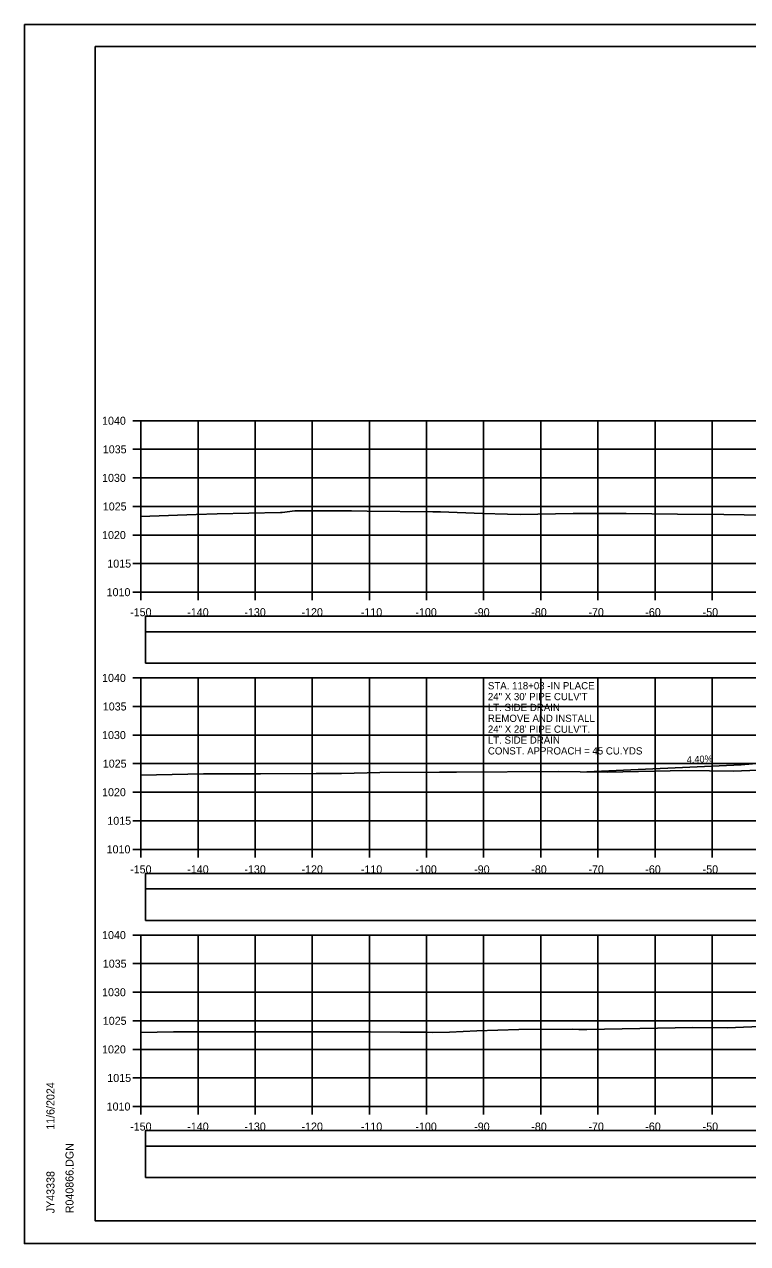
# Model space of a CAD drawing. Extents: x 1370565 to 1374448, y 301010 to 304637.
# Drawn here: x 1370564.6 to 1370691.2, y 302930.5 to 303143.9 of the extents above; entities that cross this region are included whole.
import ezdxf

# ---------------------------------------------------------------- set-up
doc = ezdxf.new("R2010")
doc.units = 0
for name, color, linetype in [('R_Axis', 7, 'Continuous'), ('R_Axis Annot', 7, 'Continuous'), ('R_Border', 7, 'Continuous'), ('R_Drive', 7, 'Continuous'), ('R_Exist Surface', 7, 'Continuous'), ('R_Grid', 7, 'Continuous'), ('R_No Plot', 7, 'Continuous'), ('R_Water Annot', 7, 'Continuous'), ('R_Xsect Elev', 7, 'Continuous')]:
    doc.layers.add(name, color=color, linetype=linetype)

msp = doc.modelspace()

# ---------------------------------------------------------------- linework, layer by layer
at = {"layer": 'R_Axis'}
for p, q in [((1370583.63, 303074.52), (1370585.03, 303074.52)), ((1370585.03, 303044.52), (1370585.03, 303074.52)), ((1370583.63, 303069.52), (1370585.03, 303069.52)), ((1370583.63, 303064.52), (1370585.03, 303064.52)), ((1370583.63, 303059.52), (1370585.03, 303059.52)), ((1370583.63, 303054.52), (1370585.03, 303054.52)), ((1370583.63, 303049.52), (1370585.03, 303049.52)), ((1370583.63, 303044.52), (1370585.03, 303044.52)), ((1370585.03, 303044.52), (1370885.03, 303044.52)), ((1370585.03, 303043.12), (1370585.03, 303044.52)), ((1370595.03, 303043.12), (1370595.03, 303044.52)), ((1370605.03, 303043.12), (1370605.03, 303044.52)), ((1370615.03, 303043.12), (1370615.03, 303044.52)), ((1370625.03, 303043.12), (1370625.03, 303044.52)), ((1370635.03, 303043.12), (1370635.03, 303044.52)), ((1370645.03, 303043.12), (1370645.03, 303044.52)), ((1370655.03, 303043.12), (1370655.03, 303044.52)), ((1370665.03, 303043.12), (1370665.03, 303044.52)), ((1370675.03, 303043.12), (1370675.03, 303044.52)), ((1370685.03, 303043.12), (1370685.03, 303044.52)), ((1370583.63, 303029.52), (1370585.03, 303029.52)), ((1370585.03, 302999.52), (1370585.03, 303029.52)), ((1370583.63, 303024.52), (1370585.03, 303024.52)), ((1370583.63, 303019.52), (1370585.03, 303019.52)), ((1370583.63, 303014.52), (1370585.03, 303014.52)), ((1370583.63, 303009.52), (1370585.03, 303009.52)), ((1370583.63, 303004.52), (1370585.03, 303004.52)), ((1370583.63, 302999.52), (1370585.03, 302999.52)), ((1370585.03, 302999.52), (1370885.03, 302999.52)), ((1370585.03, 302998.12), (1370585.03, 302999.52)), ((1370595.03, 302998.12), (1370595.03, 302999.52)), ((1370605.03, 302998.12), (1370605.03, 302999.52)), ((1370615.03, 302998.12), (1370615.03, 302999.52)), ((1370625.03, 302998.12), (1370625.03, 302999.52)), ((1370635.03, 302998.12), (1370635.03, 302999.52)), ((1370645.03, 302998.12), (1370645.03, 302999.52)), ((1370655.03, 302998.12), (1370655.03, 302999.52)), ((1370665.03, 302998.12), (1370665.03, 302999.52)), ((1370675.03, 302998.12), (1370675.03, 302999.52)), ((1370685.03, 302998.12), (1370685.03, 302999.52)), ((1370583.63, 302984.52), (1370585.03, 302984.52)), ((1370585.03, 302954.52), (1370585.03, 302984.52)), ((1370583.63, 302979.52), (1370585.03, 302979.52)), ((1370583.63, 302974.52), (1370585.03, 302974.52)), ((1370583.63, 302969.52), (1370585.03, 302969.52)), ((1370583.63, 302964.52), (1370585.03, 302964.52)), ((1370583.63, 302959.52), (1370585.03, 302959.52)), ((1370583.63, 302954.52), (1370585.03, 302954.52)), ((1370585.03, 302954.52), (1370885.03, 302954.52)), ((1370585.03, 302953.12), (1370585.03, 302954.52)), ((1370595.03, 302953.12), (1370595.03, 302954.52)), ((1370605.03, 302953.12), (1370605.03, 302954.52)), ((1370615.03, 302953.12), (1370615.03, 302954.52)), ((1370625.03, 302953.12), (1370625.03, 302954.52)), ((1370635.03, 302953.12), (1370635.03, 302954.52)), ((1370645.03, 302953.12), (1370645.03, 302954.52)), ((1370655.03, 302953.12), (1370655.03, 302954.52)), ((1370665.03, 302953.12), (1370665.03, 302954.52)), ((1370675.03, 302953.12), (1370675.03, 302954.52)), ((1370685.03, 302953.12), (1370685.03, 302954.52))]:
    msp.add_line(p, q, dxfattribs=at)
at = {"layer": 'R_Border'}
for p, q in [((1370577.03, 303139.98), (1370893.21, 303139.98)), ((1370577.03, 302934.52), (1370577.03, 303139.98)), ((1370577.03, 302934.52), (1370577.03, 302934.52)), ((1370893.21, 302934.52), (1370577.03, 302934.52))]:
    msp.add_line(p, q, dxfattribs=at)
at = {"layer": 'R_Drive'}
for p, q in [((1370690.11, 303014.29), (1370663.1, 303013.06)), ((1370700.07, 303015.19), (1370690.11, 303014.29))]:
    msp.add_line(p, q, dxfattribs=at)
for points in [[(1370585.82, 303037.61), (1370884.24, 303037.61), (1370884.24, 303040.32), (1370585.82, 303040.32)], [(1370585.82, 303032.09), (1370884.24, 303032.09), (1370884.24, 303037.61), (1370585.82, 303037.61)], [(1370585.82, 302992.61), (1370884.24, 302992.61), (1370884.24, 302995.32), (1370585.82, 302995.32)], [(1370585.82, 302987.09), (1370884.24, 302987.09), (1370884.24, 302992.61), (1370585.82, 302992.61)], [(1370585.82, 302947.61), (1370884.24, 302947.61), (1370884.24, 302950.32), (1370585.82, 302950.32)], [(1370585.82, 302942.09), (1370884.24, 302942.09), (1370884.24, 302947.61), (1370585.82, 302947.61)]]:
    msp.add_lwpolyline(points, close=True, dxfattribs=at)
at = {"layer": 'R_Exist Surface'}
for points in [[(1370585.03, 303057.77), (1370586.61, 303057.8), (1370594.7, 303058.13), (1370598.35, 303058.25), (1370609.47, 303058.44), (1370609.53, 303058.44), (1370609.66, 303058.45), (1370609.75, 303058.47), (1370611.98, 303058.75), (1370619.55, 303058.74), (1370621.91, 303058.73), (1370624.62, 303058.69), (1370636.11, 303058.58), (1370637.46, 303058.56), (1370644.85, 303058.26), (1370649.19, 303058.18), (1370651.44, 303058.14), (1370660.71, 303058.31), (1370669.95, 303058.28), (1370678.96, 303058.2), (1370687.09, 303058.13), (1370697.79, 303057.95)], [(1370585.03, 303012.52), (1370595.98, 303012.74), (1370596.56, 303012.74), (1370597.11, 303012.75), (1370605.94, 303012.75), (1370615.73, 303012.77), (1370616.06, 303012.79), (1370620.15, 303012.82), (1370626.83, 303012.95), (1370637.28, 303013.04), (1370638.66, 303013.03), (1370640.27, 303013.02), (1370658.09, 303013.12), (1370661.9, 303013.09), (1370666.68, 303013.05), (1370680.41, 303013.3), (1370688.7, 303013.22), (1370706.36, 303013.93)], [(1370585.03, 302967.46), (1370590.71, 302967.58), (1370594.27, 302967.58), (1370597.66, 302967.62), (1370614.51, 302967.62), (1370615.26, 302967.61), (1370617.4, 302967.59), (1370625.21, 302967.6), (1370630.39, 302967.53), (1370631.66, 302967.52), (1370634.87, 302967.52), (1370635.99, 302967.49), (1370639.03, 302967.51), (1370643.84, 302967.78), (1370651.17, 302967.98), (1370660.6, 302968.03), (1370661.71, 302968.02), (1370663.09, 302968.01), (1370681.66, 302968.34), (1370687.68, 302968.29), (1370712.15, 302969.28)]]:
    msp.add_lwpolyline(points, dxfattribs=at)
at = {"layer": 'R_Grid'}
for p, q in [((1370585.03, 303074.52), (1370885.03, 303074.52)), ((1370585.03, 303044.52), (1370585.03, 303074.52)), ((1370595.03, 303044.52), (1370595.03, 303074.52)), ((1370605.03, 303044.52), (1370605.03, 303074.52)), ((1370615.03, 303044.52), (1370615.03, 303074.52)), ((1370625.03, 303044.52), (1370625.03, 303074.52)), ((1370635.03, 303044.52), (1370635.03, 303074.52)), ((1370645.03, 303044.52), (1370645.03, 303074.52)), ((1370655.03, 303044.52), (1370655.03, 303074.52)), ((1370665.03, 303044.52), (1370665.03, 303074.52)), ((1370675.03, 303044.52), (1370675.03, 303074.52)), ((1370685.03, 303044.52), (1370685.03, 303074.52)), ((1370585.03, 303069.52), (1370885.03, 303069.52)), ((1370585.03, 303064.52), (1370885.03, 303064.52)), ((1370585.03, 303059.52), (1370885.03, 303059.52)), ((1370585.03, 303054.52), (1370885.03, 303054.52)), ((1370585.03, 303049.52), (1370885.03, 303049.52)), ((1370585.03, 303044.52), (1370885.03, 303044.52)), ((1370585.03, 303029.52), (1370885.03, 303029.52)), ((1370585.03, 302999.52), (1370585.03, 303029.52)), ((1370595.03, 302999.52), (1370595.03, 303029.52)), ((1370605.03, 302999.52), (1370605.03, 303029.52)), ((1370615.03, 302999.52), (1370615.03, 303029.52)), ((1370625.03, 302999.52), (1370625.03, 303029.52)), ((1370635.03, 302999.52), (1370635.03, 303029.52)), ((1370645.03, 302999.52), (1370645.03, 303029.52)), ((1370655.03, 302999.52), (1370655.03, 303029.52)), ((1370665.03, 302999.52), (1370665.03, 303029.52)), ((1370675.03, 302999.52), (1370675.03, 303029.52)), ((1370685.03, 302999.52), (1370685.03, 303029.52)), ((1370585.03, 303024.52), (1370885.03, 303024.52)), ((1370585.03, 303019.52), (1370885.03, 303019.52)), ((1370585.03, 303014.52), (1370885.03, 303014.52)), ((1370585.03, 303009.52), (1370885.03, 303009.52)), ((1370585.03, 303004.52), (1370885.03, 303004.52)), ((1370585.03, 302999.52), (1370885.03, 302999.52)), ((1370585.03, 302984.52), (1370885.03, 302984.52)), ((1370585.03, 302954.52), (1370585.03, 302984.52)), ((1370595.03, 302954.52), (1370595.03, 302984.52)), ((1370605.03, 302954.52), (1370605.03, 302984.52)), ((1370615.03, 302954.52), (1370615.03, 302984.52)), ((1370625.03, 302954.52), (1370625.03, 302984.52)), ((1370635.03, 302954.52), (1370635.03, 302984.52)), ((1370645.03, 302954.52), (1370645.03, 302984.52)), ((1370655.03, 302954.52), (1370655.03, 302984.52)), ((1370665.03, 302954.52), (1370665.03, 302984.52)), ((1370675.03, 302954.52), (1370675.03, 302984.52)), ((1370685.03, 302954.52), (1370685.03, 302984.52)), ((1370585.03, 302979.52), (1370885.03, 302979.52)), ((1370585.03, 302974.52), (1370885.03, 302974.52)), ((1370585.03, 302969.52), (1370885.03, 302969.52)), ((1370585.03, 302964.52), (1370885.03, 302964.52)), ((1370585.03, 302959.52), (1370885.03, 302959.52)), ((1370585.03, 302954.52), (1370885.03, 302954.52))]:
    msp.add_line(p, q, dxfattribs=at)
at = {"layer": 'R_No Plot'}
for p, q in [((1370564.63, 303143.87), (1370897.96, 303143.87)), ((1370564.63, 302930.54), (1370897.96, 302930.54))]:
    msp.add_line(p, q, dxfattribs=at)
for points in [[(1370564.62, 303143.87), (1370897.96, 303143.87), (1370897.96, 302930.53), (1370564.62, 302930.53)], [(1370810.95, 303139.98), (1370830.57, 303139.98), (1370830.57, 303130.1), (1370846.68, 303130.1), (1370869.88, 303130.1), (1370869.88, 303097.43), (1370893.09, 303097.43), (1370893.21, 302934.52), (1370577.03, 302934.52), (1370577.03, 303139.98)]]:
    msp.add_lwpolyline(points, close=True, dxfattribs=at)

# ---------------------------------------------------------------- texts
at = {"layer": 'R_Axis Annot'}
for s, p in [('1040', (1370578.22, 303073.82)), ('1035', (1370578.35, 303068.82)), ('1030', (1370578.22, 303063.82)), ('1025', (1370578.35, 303058.82)), ('1020', (1370578.22, 303053.82)), ('1015', (1370579.14, 303048.82)), ('1010', (1370579.02, 303043.82)), ('-150', (1370583.14, 303040.32)), ('-140', (1370593.14, 303040.32)), ('-130', (1370603.14, 303040.32)), ('-120', (1370613.14, 303040.32)), ('-110', (1370623.53, 303040.32)), ('-100', (1370633.08, 303040.32)), ('-90', (1370643.37, 303040.32)), ('-80', (1370653.37, 303040.32)), ('-70', (1370663.37, 303040.32)), ('-60', (1370673.33, 303040.32)), ('-50', (1370683.37, 303040.32)), ('1040', (1370578.22, 303028.82)), ('1035', (1370578.35, 303023.82)), ('1030', (1370578.22, 303018.82)), ('1025', (1370578.35, 303013.82)), ('1020', (1370578.22, 303008.82)), ('1015', (1370579.14, 303003.82)), ('1010', (1370579.02, 302998.82)), ('-150', (1370583.14, 302995.32)), ('-140', (1370593.14, 302995.32)), ('-130', (1370603.14, 302995.32)), ('-120', (1370613.14, 302995.32)), ('-110', (1370623.53, 302995.32)), ('-100', (1370633.08, 302995.32)), ('-90', (1370643.37, 302995.32)), ('-80', (1370653.37, 302995.32)), ('-70', (1370663.37, 302995.32)), ('-60', (1370673.33, 302995.32)), ('-50', (1370683.37, 302995.32)), ('1040', (1370578.22, 302983.82)), ('1035', (1370578.35, 302978.82)), ('1030', (1370578.22, 302973.82)), ('1025', (1370578.35, 302968.82)), ('1020', (1370578.22, 302963.82)), ('1015', (1370579.14, 302958.82)), ('1010', (1370579.02, 302953.82)), ('-150', (1370583.14, 302950.32)), ('-140', (1370593.14, 302950.32)), ('-130', (1370603.14, 302950.32)), ('-120', (1370613.14, 302950.32)), ('-110', (1370623.53, 302950.32)), ('-100', (1370633.08, 302950.32)), ('-90', (1370643.37, 302950.32)), ('-80', (1370653.37, 302950.32)), ('-70', (1370663.37, 302950.32)), ('-60', (1370673.33, 302950.32)), ('-50', (1370683.37, 302950.32))]:
    msp.add_text(s, height=1.4, dxfattribs=at).set_placement(p)
at = {"layer": 'R_Border'}
for s, p in [('11/6/2024', (1370569.89, 302950.45)), ('R040866.DGN', (1370573.22, 302935.84)), ('JY43338', (1370569.89, 302935.84))]:
    msp.add_text(s, height=1.4, rotation=90, dxfattribs=at).set_placement(p)
at = {"layer": 'R_Water Annot'}
for s, p in [('STA. 118+03 -IN PLACE', (1370645.77, 303027.52)), ('24" X 30\' PIPE CULV\'T', (1370645.77, 303025.62)), ('LT. SIDE DRAIN', (1370645.77, 303023.72)), ('REMOVE AND INSTALL', (1370645.77, 303021.82)), ('24" X 28\' PIPE CULV\'T.', (1370645.77, 303019.92)), ('LT. SIDE DRAIN', (1370645.77, 303018.02)), ('CONST. APPROACH = 45 CU.YDS', (1370645.77, 303016.12))]:
    msp.add_text(s, height=1.2661, dxfattribs=at).set_placement(p)
at = {"layer": 'R_Xsect Elev'}
msp.add_text('4.40%', height=1.2, rotation=2.5194, dxfattribs=at).set_placement((1370680.61, 303014.6))

doc.saveas('drawing.dxf')
